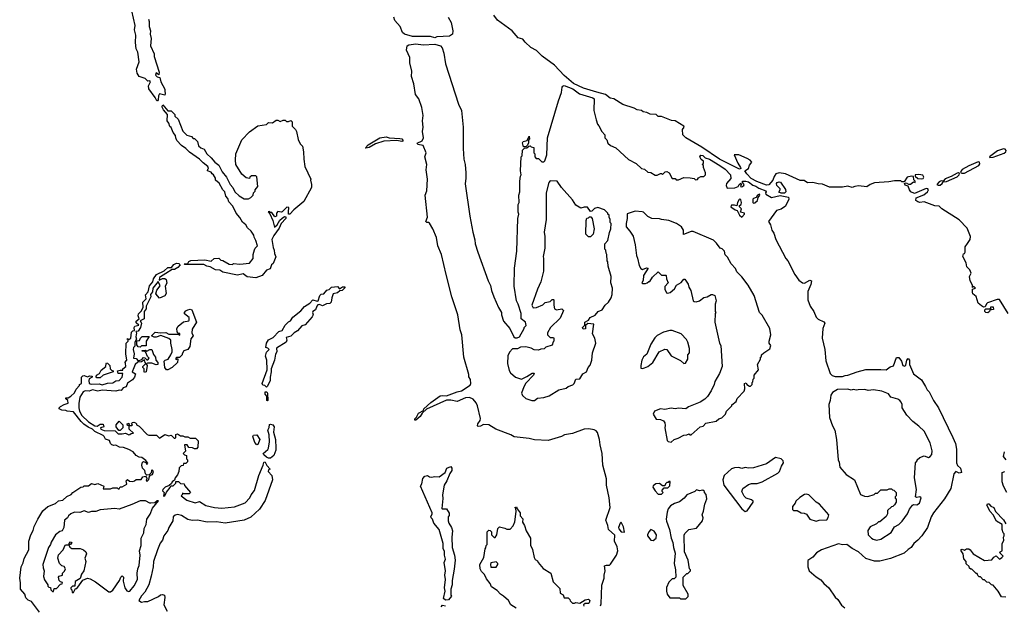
# Model space of a CAD drawing. Extents: x 2293139 to 2515392, y 824115 to 1006937.
# Tile 387 of 417: x 2494036 to 2503331, y 879210 to 884742. Entities that reach past the tile are written whole.
import ezdxf

# ---------------------------------------------------------------- set-up
doc = ezdxf.new("R2010")
doc.units = 0

msp = doc.modelspace()

# ---------------------------------------------------------------- linework, layer by layer
at = {"layer": '0CON10XD'}
for points in [[(2495252.5, 884745), (2495260, 884725), (2495257, 884677), (2495270, 884635), (2495266.7, 884605), (2495276.2, 884565), (2495272.5, 884495), (2495305, 884420), (2495306.7, 884395), (2495352.5, 884245), (2495348.3, 884221.7), (2495325, 884240), (2495318.3, 884218.3), (2495333, 884203), (2495360, 884195), (2495367.5, 884155), (2495405.9, 884085.9), (2495406.7, 884065), (2495410, 884045), (2495405, 884030), (2495355, 884040), (2495347, 884023), (2495342.5, 883985), (2495336.1, 883973.9), (2495330, 883975), (2495316.1, 884006.1), (2495255, 884090), (2495253, 884117), (2495272.5, 884155), (2495265, 884162.5), (2495245, 884160), (2495220, 884185), (2495164.2, 884204.2), (2495146, 884235), (2495140, 884275), (2495163.3, 884345), (2495150, 884435), (2495136.7, 884465), (2495130, 884525), (2495133.8, 884595), (2495120, 884645), (2495127.7, 884687.7), (2495096.2, 884825)], [(2498080, 884765), (2498110, 884715), (2498126.2, 884635), (2498121.8, 884605), (2498095, 884586.2), (2497975, 884579.1), (2497955, 884569.5), (2497915, 884581.9), (2497745, 884582.8), (2497667.5, 884605), (2497651.2, 884621.2), (2497628.3, 884678.3), (2497577.9, 884735), (2497568.6, 884765)], [(2503368.6, 881965), (2503285, 882097.5), (2503265, 882100), (2503172.5, 882067.5), (2503161.7, 882058.3), (2503151.7, 882028.3), (2503135, 882027.5), (2503115, 882037.5), (2503083.3, 882065), (2503066.2, 882126.2), (2503035, 882153.3), (2503030, 882165), (2503032.5, 882197.5), (2503060, 882205), (2503045, 882220), (2503031.7, 882211.7), (2503032.5, 882235), (2503010, 882275), (2503002.5, 882315), (2503017, 882347), (2503005, 882380), (2502978.3, 882408.3), (2502972.5, 882445), (2502940, 882505), (2502945, 882530), (2502956.7, 882533.3), (2502962.5, 882545), (2502962.5, 882595), (2502982.3, 882627.7), (2503008, 882665), (2503012.9, 882695), (2502980.9, 882770.9), (2502905, 882851.2), (2502740, 882955), (2502715, 882980), (2502675, 882982.5), (2502575, 883020), (2502535, 883016), (2502515, 883020), (2502496.2, 883035), (2502500, 883060), (2502571.7, 883088.3), (2502605.7, 883115), (2502617.1, 883135), (2502610, 883145), (2502595, 883146.9), (2502485, 883100), (2502450, 883115), (2502436.2, 883135), (2502425, 883170), (2502395, 883180), (2502390, 883195), (2502405, 883200), (2502428.3, 883188.3), (2502445, 883187.5), (2502475, 883210), (2502490, 883205), (2502490, 883215), (2502478.3, 883228.3), (2502475, 883260), (2502455, 883262.5), (2502413.3, 883255), (2502385, 883210), (2502365, 883210), (2502355, 883220), (2502295, 883220), (2502240.5, 883209.5), (2502105, 883201.4), (2502065.7, 883185), (2502035, 883163.3), (2501955, 883170.8), (2501919.1, 883165), (2501895, 883156.7), (2501855, 883169.8), (2501805, 883159.3), (2501681.1, 883161.1), (2501615, 883187.7), (2501575, 883190), (2501523.1, 883203.1), (2501472.1, 883202.1), (2501441.7, 883221.7), (2501405, 883222.6), (2501265, 883284.1), (2501205, 883294.7), (2501175.4, 883284.5), (2501158.1, 883261.9), (2501145.3, 883225), (2501108.8, 883181.2), (2501085, 883177.5), (2500995, 883212.8), (2500943, 883243), (2500901.5, 883285), (2500882.5, 883315), (2500915.8, 883335), (2500925, 883366.2), (2500947.5, 883395), (2500932.5, 883415), (2500905, 883431.8), (2500824.4, 883465.6), (2500782.5, 883465), (2500817.1, 883385), (2500841.2, 883345), (2500842.5, 883335), (2500831.2, 883331.2), (2500643.8, 883423.8), (2500476.5, 883536.5), (2500325.6, 883625), (2500298, 883655), (2500293.3, 883705), (2500310, 883725), (2500306.7, 883735), (2500225.1, 883785.1), (2500190.2, 883790.2), (2500095, 883828.6), (2500065, 883827.1), (2500045, 883846.3), (2499988, 883848), (2499958, 883865), (2499921.3, 883871.3), (2499905, 883885.2), (2499865, 883891.4), (2499837.4, 883907.4), (2499731.5, 883941.5), (2499645, 883994.2), (2499609.5, 883999.5), (2499566.3, 884036.3), (2499485, 884057.4), (2499360, 884095), (2499265, 884138.9), (2499175, 884212.9), (2499085, 884312.2), (2498968.4, 884398.4), (2498915, 884449.3), (2498860.4, 884480.4), (2498808, 884528), (2498785, 884558.5), (2498741.3, 884571.3), (2498685, 884636.8), (2498547.1, 884737.1), (2498512.5, 884785)], [(2499520, 879205), (2499526.2, 879225), (2499531.7, 879401.7), (2499553.3, 879465), (2499552.5, 879495), (2499562.5, 879535), (2499558.3, 879581.7), (2499575, 879590), (2499605, 879590), (2499615, 879597.5), (2499670, 879685), (2499683.3, 879725), (2499675, 879762.5), (2499652, 879815), (2499653.9, 879873.9), (2499593.8, 879925), (2499587.5, 879965), (2499570, 880015), (2499610.8, 880135), (2499602.2, 880225), (2499574.6, 880344.7), (2499574.5, 880405), (2499540.3, 880535), (2499534.6, 880645), (2499514.6, 880725), (2499511.2, 880775), (2499492.4, 880842.4), (2499478.5, 880858.5), (2499458.3, 880868.3), (2499408.3, 880878.3), (2499365, 880873.9), (2499255.9, 880834.1), (2499180.4, 880819.6), (2499151.2, 880805), (2499025, 880768.2), (2498895, 880771.9), (2498847.3, 880787.3), (2498705, 880801.9), (2498671.2, 880821.2), (2498532.6, 880872.6), (2498465, 880914.3), (2498415, 880917.1), (2498385, 880901.4), (2498365, 880898.8), (2498358.8, 880905), (2498361.1, 880925), (2498382.5, 880955), (2498387.1, 880975), (2498358.1, 881095), (2498345, 881123.8), (2498318.3, 881158.3), (2498282.5, 881172.5), (2498245, 881170), (2498165, 881134.6), (2498105, 881147.1), (2498065, 881148.8), (2497877.5, 881062.5), (2497836.4, 881023.6), (2497815.9, 880994.1), (2497775, 880960), (2497765, 880960), (2497765, 880970), (2497782.5, 880987.5), (2497800, 881025), (2497848.3, 881051.7), (2497852.5, 881065), (2497917.5, 881125), (2498005, 881187.5), (2498025, 881192.5), (2498065, 881188.8), (2498165, 881227.1), (2498205.5, 881234.5), (2498289.3, 881290.7), (2498296.1, 881303.9), (2498291.7, 881341.7), (2498276.7, 881366.7), (2498275, 881390), (2498228.1, 881555), (2498208.9, 881765), (2498193.3, 881813.3), (2498171.5, 881955), (2498115, 882123.3), (2498062.3, 882335), (2498018.9, 882525), (2497985, 882606.7), (2497972.5, 882685), (2497937.4, 882767.4), (2497905, 882820), (2497895, 882826.7), (2497880, 882825), (2497870, 882835), (2497885.8, 882875), (2497862.9, 883085), (2497879.4, 883125), (2497885.7, 883235), (2497874.4, 883325), (2497880, 883375), (2497861.9, 883445), (2497874, 883485), (2497843.8, 883553.8), (2497795, 883563.6), (2497790, 883575), (2497835, 883596.7), (2497848.8, 883625), (2497840, 883685), (2497844.3, 883725), (2497838.6, 883785), (2497844.2, 883835.8), (2497833.3, 883913.3), (2497803.8, 883995), (2497772, 884035), (2497755.8, 884135), (2497735.8, 884205), (2497738.6, 884255), (2497718.6, 884335), (2497720.5, 884385), (2497686.5, 884455), (2497693.5, 884495), (2497708.8, 884505), (2497775, 884513), (2497845, 884502.6), (2497955, 884511.7), (2498010, 884495), (2498025.8, 884475), (2498041.1, 884425), (2498057.5, 884325), (2498180, 883945), (2498205.8, 883885), (2498224.3, 883725), (2498221.9, 883525), (2498228.6, 883425), (2498241.9, 883375), (2498247.3, 883295), (2498248.9, 883245), (2498242, 883192), (2498286, 882885), (2498313.8, 882735), (2498332.7, 882662.7), (2498336.2, 882625), (2498362, 882545), (2498460, 882275), (2498481.7, 882231.7), (2498490, 882185), (2498512.5, 882125), (2498555, 882022.5), (2498583.3, 881975), (2498586.2, 881955), (2498605, 881892.5), (2498662.5, 881825), (2498702.5, 881745), (2498715, 881737.5), (2498733, 881737), (2498753, 881747), (2498800, 881825), (2498800, 881835), (2498817, 881853), (2498810, 881885), (2498770, 881915), (2498770, 881965), (2498742.5, 882055), (2498727.5, 882085), (2498703.9, 882226.1), (2498706.7, 882395), (2498728.8, 882555), (2498737.5, 882865), (2498747.5, 882905), (2498742.5, 882925), (2498742.5, 882995), (2498750, 883015), (2498747.5, 883085), (2498757.5, 883115), (2498757.5, 883215), (2498762.5, 883265), (2498770, 883275), (2498762.5, 883315), (2498770, 883445), (2498780, 883455), (2498781.7, 883508.3), (2498801.7, 883528.3), (2498825, 883530), (2498841.7, 883548.3), (2498855, 883550), (2498865, 883540), (2498890, 883535), (2498890, 883485), (2498900, 883475), (2498900, 883445), (2498911.7, 883431.7), (2498935, 883430), (2498965, 883400), (2498985, 883400), (2498995, 883410), (2499012.5, 883465), (2499017.5, 883625), (2499123.6, 883973.6), (2499150, 884055), (2499156.7, 884105), (2499162.5, 884115), (2499175, 884118.6), (2499257.1, 884087), (2499321.4, 884041.4), (2499446.7, 884005), (2499460, 883995), (2499457.5, 883885), (2499477.5, 883795), (2499490, 883755), (2499505, 883740), (2499532.5, 883685), (2499560, 883655), (2499560, 883625), (2499578.3, 883608.3), (2499590, 883575), (2499613, 883553), (2499665, 883530), (2499785, 883422.5), (2499855, 883382.5), (2499905, 883337.5), (2499935, 883330), (2499965, 883300), (2499995, 883297.5), (2500035, 883273.3), (2500055, 883272.5), (2500085, 883290), (2500095, 883290), (2500105, 883280), (2500130, 883305), (2500145, 883307.5), (2500167.5, 883295), (2500195, 883240), (2500225, 883240), (2500235, 883230), (2500255, 883230), (2500305, 883250), (2500365, 883247.5), (2500405, 883240), (2500415, 883230), (2500435, 883232.5), (2500443.6, 883246.4), (2500465, 883260), (2500495, 883260), (2500510, 883275), (2500510, 883295), (2500490, 883345), (2500490, 883365), (2500480, 883375), (2500490, 883385), (2500490, 883405), (2500470.7, 883420.7), (2500457.5, 883445), (2500465, 883462.5), (2500485, 883459.2), (2500508, 883438), (2500548, 883425), (2500645, 883364), (2500695, 883330), (2500747.5, 883275), (2500749.6, 883240.5), (2500707.5, 883195), (2500706.7, 883175), (2500715, 883150), (2500788, 883152), (2500820, 883165), (2500827.5, 883185), (2500845, 883197.5), (2500847.5, 883185), (2500840, 883165), (2500855, 883162.5), (2500872.5, 883175), (2500876.2, 883185), (2500860, 883205), (2500860, 883215), (2500892.1, 883217.9), (2500915, 883208.9), (2500957.5, 883177.5), (2500985, 883170.5), (2501015, 883150.4), (2501078.8, 883125), (2501083.3, 883115), (2501076.7, 883105), (2501080, 883095), (2501135, 883062.5), (2501215, 883080), (2501294.5, 883064.5), (2501296.1, 883045), (2501265, 882981.2), (2501225, 882951.5), (2501180.4, 882939.5), (2501106.7, 882835), (2501123.3, 882805), (2501136.7, 882755), (2501156.7, 882725), (2501173.3, 882665), (2501267.5, 882485), (2501287.5, 882465), (2501353.9, 882333.9), (2501390.7, 882280.7), (2501425, 882256.7), (2501445, 882253.3), (2501495, 882280), (2501510, 882275), (2501505, 882240), (2501476.2, 882175), (2501476.2, 882095), (2501498, 882035), (2501533.8, 881985), (2501555, 881932.5), (2501575, 881912.5), (2501627, 881887), (2501637.5, 881875), (2501617.5, 881825), (2501612.5, 881735), (2501636.7, 881625), (2501645, 881520), (2501688.3, 881398.3), (2501705, 881380), (2501735, 881370), (2501805, 881372.5), (2501828.3, 881381.7), (2501855, 881382.5), (2501943.6, 881416.4), (2502025, 881436.2), (2502165, 881438.8), (2502215, 881433.8), (2502255, 881462.5), (2502286.4, 881473.6), (2502315, 881550), (2502335, 881550), (2502360, 881515), (2502373.9, 881473.9), (2502391.7, 881468.3), (2502401.7, 881478.3), (2502412.5, 881525), (2502425, 881540), (2502436.4, 881526.4), (2502437.5, 881485), (2502472.5, 881395), (2502549.3, 881339.3), (2502586.1, 881276.1), (2502602.5, 881245), (2502622.5, 881225), (2502663.9, 881143.9), (2502710, 881075), (2502846.7, 880795), (2502869.3, 880739.3), (2502880, 880685), (2502880, 880555), (2502890.7, 880530.7), (2502917, 880507), (2502927.5, 880465), (2502905, 880457.5), (2502875, 880472.5), (2502855, 880452.5), (2502825.9, 880314.1), (2502765.5, 880214.5), (2502664, 880085), (2502640, 880045), (2502607.5, 879945), (2502553, 879867), (2502515.5, 879824.5), (2502475.6, 879794.4), (2502451.2, 879755), (2502422.1, 879737.9), (2502385, 879702), (2502258.1, 879651.9), (2502155, 879626), (2502105, 879626), (2502025, 879653.8), (2501955, 879715.8), (2501896.4, 879746.4), (2501845, 879784.4), (2501805, 879782.9), (2501765, 879791.4), (2501605, 879733.1), (2501558.8, 879705), (2501525, 879664), (2501475.9, 879634.1), (2501476, 879575), (2501490, 879535), (2501555, 879478.8), (2501599.6, 879449.5), (2501626.7, 879415), (2501675, 879376.7), (2501735, 879286.7), (2501760, 879265), (2501795, 879212.5), (2501826.4, 879186.4)], [(2496265, 882304), (2496185, 882314.2), (2496145, 882341.2), (2496092.3, 882327.7), (2495955, 882357.1), (2495925.6, 882375.6), (2495885, 882379.2), (2495835, 882408), (2495804.2, 882414.2), (2495775, 882428.6), (2495595, 882430), (2495590, 882435), (2495622.5, 882437.5), (2495632.9, 882457.1), (2495652.7, 882467.3), (2495782.7, 882472.7), (2495845, 882460), (2495873, 882487), (2495915, 882490), (2495935, 882470), (2495955, 882467.5), (2496015, 882432.5), (2496045, 882430), (2496055, 882437.5), (2496115, 882432.5), (2496207, 882443), (2496240, 882485), (2496240, 882525), (2496253, 882567), (2496260, 882585), (2496280, 882605), (2496266.4, 882656.4), (2496248.3, 882688.3), (2496247.5, 882705), (2496222.5, 882745), (2496187, 882777), (2496172.5, 882805), (2496140, 882830), (2496113.6, 882873.6), (2496078.8, 882915), (2496048.8, 882978.8), (2496010.3, 883020.3), (2496001.7, 883051.7), (2495983.3, 883075), (2495974.1, 883114.1), (2495954.2, 883134.2), (2495918, 883198), (2495886.2, 883225), (2495883.3, 883245), (2495865.8, 883275.8), (2495852.5, 883285), (2495845, 883300), (2495810, 883315), (2495811.7, 883328.3), (2495820, 883335), (2495812.5, 883355), (2495768.3, 883388.3), (2495735, 883423.3), (2495639.6, 883489.5), (2495605.9, 883525.9), (2495563.6, 883553.6), (2495521.2, 883601.2), (2495510, 883625), (2495508.3, 883648.3), (2495486.2, 883675), (2495465, 883722.5), (2495452.5, 883732.5), (2495443.9, 883763.9), (2495428.8, 883785), (2495432.5, 883845), (2495395, 883890), (2495382.5, 883915), (2495380, 883925), (2495387.5, 883937.5), (2495435, 883880), (2495465, 883880), (2495500, 883845), (2495501.7, 883831.7), (2495531.7, 883801.7), (2495575, 883690), (2495615, 883650), (2495657, 883637), (2495675, 883620), (2495685, 883620), (2495715, 883590), (2495725, 883550), (2495745, 883530), (2495779.3, 883519.3), (2495803.6, 883473.6), (2495845, 883437.5), (2495877, 883397), (2495915, 883367.5), (2495947.5, 883305), (2495990, 883255), (2496022.5, 883185), (2496047.5, 883155), (2496066.4, 883116.4), (2496107, 883077), (2496125, 883067.5), (2496155, 883050), (2496195, 883050), (2496218.3, 883061.7), (2496240, 883085), (2496243, 883107), (2496258.3, 883121.7), (2496260, 883135), (2496283.3, 883165), (2496275, 883257.5), (2496265, 883267.5), (2496225, 883267.5), (2496210, 883255), (2496205, 883240), (2496175, 883247.5), (2496133.9, 883283.9), (2496076.7, 883375), (2496072.5, 883415), (2496077.5, 883475), (2496133.9, 883606.1), (2496207, 883683), (2496285, 883737.5), (2496365, 883752.5), (2496385, 883770), (2496421.7, 883768.3), (2496458.3, 883791.7), (2496471.7, 883791.7), (2496495, 883780), (2496525, 883792.5), (2496541.7, 883791.7), (2496555, 883780), (2496575, 883780), (2496595, 883790), (2496607, 883777), (2496610, 883735), (2496640, 883705), (2496650, 883685), (2496665, 883610), (2496685, 883570), (2496707, 883547), (2496716.7, 883495), (2496717.5, 883425), (2496727.5, 883355), (2496783.3, 883235), (2496780, 883225), (2496791.2, 883185), (2496792, 883155), (2496717.5, 883025), (2496624.1, 882945.9), (2496586.1, 882903.9), (2496572.5, 882905), (2496573.8, 882926.2), (2496577, 882967), (2496558.3, 882971.7), (2496515, 882927.5), (2496505, 882923.3), (2496471.7, 882928.3), (2496460, 882915), (2496460, 882885), (2496445, 882880), (2496415, 882920), (2496405, 882920), (2496395, 882930), (2496382.5, 882927.5), (2496398.3, 882908.3), (2496427.5, 882845), (2496442.5, 882782.5), (2496465.9, 882804.1), (2496491.7, 882848.3), (2496512.7, 882867.3), (2496535, 882881.2), (2496548, 882878), (2496550, 882865), (2496504, 882816), (2496487, 882773), (2496435, 882702.5), (2496416.7, 882665), (2496428.3, 882588.3), (2496439.4, 882565), (2496441.9, 882531.9), (2496453, 882503), (2496430, 882440), (2496414.2, 882425), (2496400.6, 882389.4), (2496366.7, 882375), (2496326, 882324), (2496265, 882304)], [(2497305, 883527.5), (2497301.7, 883531.7), (2497325, 883559.5), (2497435, 883626.7), (2497495, 883634.5), (2497525.5, 883624.4), (2497625, 883620.7), (2497645.3, 883615.3), (2497653.3, 883605), (2497652, 883595), (2497645, 883591.5), (2497595, 883601.6), (2497475.4, 883594.6), (2497395, 883570), (2497335, 883533.9), (2497305, 883527.5)], [(2498815, 883540), (2498791.7, 883541.7), (2498783, 883577), (2498790, 883590), (2498828.3, 883601.7), (2498845, 883640), (2498850, 883615), (2498840, 883605), (2498840, 883575), (2498828.3, 883551.7), (2498815, 883540)], [(2503195, 883440), (2503225, 883442.5), (2503330.5, 883479.5), (2503346.2, 883493.8), (2503347.4, 883507.4), (2503337.9, 883517.9), (2503325, 883520.5), (2503267.6, 883502.4), (2503192.5, 883445), (2503195, 883440)], [(2502931.5, 883291.5), (2502955, 883292.7), (2503090.8, 883365), (2503100.9, 883379.1), (2503097.5, 883395), (2503085, 883398.9), (2502997.3, 883362.7), (2502934.6, 883325.4), (2502922.9, 883315), (2502917.5, 883297.5), (2502931.5, 883291.5)], [(2498895, 881143.3), (2498925, 881166.7), (2498985, 881173.3), (2499035, 881190), (2499126.1, 881243.9), (2499195, 881261.2), (2499215, 881276.2), (2499257.3, 881292.7), (2499270, 881305), (2499287.5, 881345), (2499325, 881350), (2499352.5, 881395), (2499386.7, 881415), (2499404.3, 881455.7), (2499421.7, 881478.3), (2499438.8, 881525), (2499443.9, 881596.1), (2499473.8, 881685), (2499466.7, 881735), (2499443.3, 881775), (2499457.5, 881865), (2499398.3, 881871.7), (2499378.3, 881851.7), (2499378.3, 881821.7), (2499355, 881820), (2499350, 881835), (2499370, 881855), (2499372.5, 881885), (2499405, 881902.5), (2499420.4, 881929.5), (2499468.3, 881951.7), (2499496.7, 881985), (2499535, 882002.5), (2499562, 882045), (2499596, 882075), (2499620, 882115), (2499630, 882145), (2499632.5, 882205), (2499617.5, 882255), (2499620, 882315), (2499592.5, 882415), (2499590, 882455), (2499582.5, 882465), (2499580, 882525), (2499572.5, 882535), (2499570, 882565), (2499560, 882575), (2499560, 882625), (2499590, 882655), (2499605, 882730), (2499617.5, 882765), (2499620, 882815), (2499610, 882825), (2499610, 882855), (2499600, 882875), (2499600, 882895), (2499590, 882905), (2499590, 882915), (2499556.4, 882946.4), (2499495, 882967.5), (2499461.7, 882958.3), (2499438.3, 882931.7), (2499425, 882930), (2499395, 882970), (2499365, 882970), (2499335, 882960), (2499285, 882990), (2499255, 883040), (2499152.5, 883155), (2499110, 883215), (2499045, 883220), (2499030, 883205), (2499007.5, 883105), (2499007.5, 882855), (2498986.7, 882735), (2498992.5, 882695), (2498993.3, 882585), (2498977.5, 882505), (2498982.5, 882485), (2498980, 882365), (2498957.5, 882265), (2498923.6, 882196.4), (2498872.5, 882045), (2498885, 882020), (2498915, 882022.5), (2498975, 882047.5), (2498998.3, 882071.7), (2499045, 882080), (2499061.7, 882098.3), (2499075, 882100), (2499080, 882095), (2499077.5, 882045), (2499085, 882010), (2499105, 882002.5), (2499155, 882010), (2499170, 881995), (2499138.3, 881921.7), (2499047, 881833), (2499017.5, 881785), (2499020, 881765), (2499045, 881740), (2499075, 881740), (2499080, 881735), (2499080, 881705), (2499071.7, 881698.3), (2499061.7, 881668.3), (2499003, 881647), (2498987, 881633), (2498955, 881630), (2498935, 881620), (2498893, 881623), (2498865, 881640), (2498815, 881652.5), (2498765, 881647.5), (2498735, 881633.3), (2498688.3, 881631.7), (2498659.6, 881600.5), (2498645, 881567.5), (2498642.5, 881495), (2498657.7, 881427.7), (2498670, 881405), (2498716.4, 881366.4), (2498775, 881346.2), (2498825, 881370), (2498875, 881403.8), (2498892.5, 881402.5), (2498886, 881385), (2498813.1, 881306.9), (2498794.4, 881275), (2498772.5, 881215), (2498782.7, 881192.7), (2498815, 881163.3), (2498870, 881145), (2498895, 881143.3)], [(2501224.1, 883104.1), (2501203.9, 883113.9), (2501215.8, 883134.2), (2501214.3, 883145), (2501184.5, 883175), (2501181.5, 883195), (2501188.1, 883205), (2501205, 883211.2), (2501218.5, 883208.5), (2501265, 883138.6), (2501268.2, 883115), (2501255, 883104.2), (2501224.1, 883104.1)], [(2502553, 883237), (2502565, 883242.5), (2502572.5, 883255), (2502561.7, 883271.7), (2502525, 883280), (2502490, 883275), (2502490, 883265), (2502515, 883240), (2502553, 883237)], [(2502707.1, 883177.1), (2502725, 883180), (2502746, 883195), (2502755, 883210), (2502785, 883211.9), (2502885, 883258.1), (2502904.2, 883275), (2502908.8, 883288.8), (2502900, 883295), (2502885, 883293.3), (2502828.7, 883261.3), (2502771.4, 883238.6), (2502752.5, 883217.5), (2502735, 883219.4), (2502715, 883211.1), (2502693.6, 883183.6), (2502707.1, 883177.1)], [(2500855, 882877.5), (2500880, 882905), (2500880, 882915), (2500840, 882925), (2500850, 882955), (2500830, 882975), (2500830, 882985), (2500847.5, 882995), (2500851.2, 883015), (2500845, 883040), (2500835, 883046.7), (2500827, 883043), (2500812.5, 883015), (2500807.5, 882982.5), (2500785, 882990), (2500755, 882990), (2500750, 882975), (2500790, 882945), (2500808.3, 882938.3), (2500832.5, 882895), (2500855, 882877.5)], [(2500965, 883008.8), (2500975, 883011.2), (2501002.5, 883035), (2501008.3, 883061.7), (2501022.5, 883085), (2501020, 883095), (2501000, 883085), (2500989.3, 883060.7), (2500965, 883053.3), (2500958.8, 883045), (2500956.7, 883015), (2500965, 883008.8)], [(2500185, 880752.5), (2500215, 880777.5), (2500251.7, 880788.3), (2500305, 880817.5), (2500335, 880820), (2500355, 880830), (2500361.7, 880821.7), (2500375, 880820), (2500460, 880895), (2500487, 880903), (2500515, 880930), (2500611.7, 880948.3), (2500635, 880970), (2500665, 880980), (2500700, 881015), (2500710, 881045), (2500760, 881095), (2500760, 881105), (2500800, 881135), (2500810, 881165), (2500877, 881233), (2500882.5, 881255), (2500880, 881305), (2500895, 881310), (2500900, 881295), (2500925, 881280), (2500935, 881280), (2500950, 881295), (2500950, 881315), (2500958.3, 881321.7), (2500960, 881345), (2500970, 881355), (2500970, 881385), (2501010, 881435), (2501000, 881485), (2501030, 881535), (2501030, 881555), (2501038.3, 881561.7), (2501040, 881575), (2501060, 881595), (2501116.4, 881633.6), (2501127.5, 881665), (2501110, 881685), (2501110, 881705), (2501127.5, 881765), (2501117.5, 881825), (2501045, 881950), (2501020, 881975), (2500970, 882135), (2500912.5, 882235), (2500853, 882313), (2500805, 882360), (2500795, 882390), (2500752.5, 882435), (2500719.3, 882499.3), (2500695, 882520), (2500690, 882555), (2500668.3, 882578.3), (2500650, 882585), (2500615, 882630), (2500585, 882660), (2500395, 882741.2), (2500375, 882741.2), (2500303.8, 882713.8), (2500303.3, 882755), (2500282.5, 882785), (2500237.5, 882815), (2500165, 882846.2), (2500095, 882853.8), (2500075, 882861.2), (2500005, 882862.5), (2499965, 882882.5), (2499925, 882922.5), (2499913, 882927), (2499845, 882932.5), (2499771.7, 882908.3), (2499772.5, 882865), (2499760, 882815), (2499762.5, 882785), (2499797.5, 882745), (2499826.4, 882696.4), (2499846.7, 882615), (2499857.5, 882515), (2499869.3, 882489.3), (2499885, 882420), (2499900.7, 882390.7), (2499915, 882382.5), (2499955, 882396.7), (2499970, 882395), (2499923.8, 882325), (2499921.7, 882278.3), (2499910, 882255), (2499915, 882250), (2499945, 882250), (2499960, 882255), (2499975, 882270), (2499985, 882270), (2500010.7, 882309.3), (2500065, 882360), (2500095, 882330), (2500135, 882330), (2500140, 882325), (2500142.5, 882295), (2500157.5, 882255), (2500127, 882223), (2500126.7, 882195), (2500142.7, 882162.7), (2500155, 882158.8), (2500175.8, 882164.2), (2500219.3, 882200.7), (2500237.5, 882235), (2500279.3, 882260.7), (2500305, 882290), (2500315, 882290), (2500347.5, 882245), (2500352.5, 882215), (2500372.5, 882185), (2500392.5, 882085), (2500405, 882078.8), (2500423.6, 882076.4), (2500455, 882086.7), (2500495, 882117.5), (2500527, 882123), (2500563, 882147), (2500577, 882147), (2500600, 882135), (2500610, 882085), (2500602.5, 882055), (2500602.5, 881985), (2500607.5, 881975), (2500602.5, 881965), (2500600, 881885), (2500643.8, 881685), (2500656.7, 881665), (2500667, 881467), (2500641.7, 881398.3), (2500598.8, 881325), (2500592.5, 881295), (2500562.5, 881235), (2500528.3, 881181.7), (2500505, 881157.5), (2500460.7, 881129.3), (2500350, 881085), (2500325, 881067.5), (2500255, 881073.3), (2500225, 881066.7), (2500185, 881072), (2500125, 881060), (2500085, 881065.8), (2500027.5, 881045), (2500016.7, 881015), (2500045, 880967.5), (2500086.1, 880966.1), (2500113.6, 880953.6), (2500127.5, 880935), (2500128.3, 880908.3), (2500127.5, 880885), (2500148.3, 880768.3), (2500158.3, 880758.3), (2500185, 880752.5)], [(2499425, 882690), (2499405, 882690), (2499380, 882715), (2499382.5, 882845), (2499391.7, 882868.3), (2499405, 882870), (2499415, 882880), (2499428.3, 882878.3), (2499440, 882865), (2499460, 882765), (2499450, 882715), (2499425, 882690)], [(2495135, 880400), (2495181.7, 880398.3), (2495200, 880425), (2495225, 880430), (2495240, 880405), (2495230, 880395), (2495235, 880380), (2495255, 880400), (2495262.5, 880427.5), (2495271.7, 880438.3), (2495290, 880445), (2495300, 880475), (2495288.3, 880488.3), (2495280, 880485), (2495278.3, 880461.7), (2495258.3, 880441.7), (2495235, 880440), (2495223, 880453), (2495217.5, 880485), (2495196.4, 880506.4), (2495188.8, 880535), (2495195, 880562.5), (2495205, 880570), (2495228.3, 880558.3), (2495235, 880540), (2495247, 880553), (2495228.3, 880578.3), (2495190, 880605), (2495165, 880610), (2495135.9, 880625.9), (2495108.8, 880658.8), (2495065, 880682.5), (2495015, 880700), (2494977.5, 880705), (2494945, 880723.3), (2494925, 880718.8), (2494905.9, 880725.9), (2494895, 880737.5), (2494885, 880766.7), (2494845, 880780), (2494834.1, 880804.1), (2494823, 880813), (2494745, 880850.8), (2494725, 880873.8), (2494682.2, 880892.2), (2494642.7, 880922.7), (2494618.1, 880945), (2494545, 881037.5), (2494483.6, 881043.6), (2494471.7, 881051.7), (2494435, 881053.3), (2494407.5, 881065), (2494407.5, 881075), (2494422.7, 881087.3), (2494455, 881107.5), (2494495, 881120), (2494490, 881145), (2494471.7, 881161.7), (2494471.7, 881168.3), (2494495, 881170), (2494520, 881185), (2494553, 881217), (2494569.3, 881250.7), (2494600, 881285), (2494600, 881295), (2494620, 881305), (2494620, 881365), (2494631.7, 881378.3), (2494645, 881380), (2494675, 881367.5), (2494695, 881376.7), (2494720, 881375), (2494720, 881365), (2494691.7, 881348.3), (2494687.5, 881335), (2494692.5, 881305), (2494712.5, 881297.5), (2494785, 881301.2), (2494815, 881291.2), (2494865, 881308.8), (2494915, 881310), (2494945, 881330), (2494975, 881333.3), (2495002.5, 881365), (2495010, 881400), (2494965, 881400), (2494960, 881425), (2494985, 881432.5), (2495010, 881430), (2495010, 881445), (2495037.5, 881465), (2495036.4, 881496.4), (2495030, 881505), (2495047.5, 881525), (2495037.5, 881585), (2495042.5, 881685), (2495060, 881705), (2495060, 881720), (2495050, 881725), (2495055, 881730), (2495065, 881720), (2495086.2, 881735), (2495091.2, 881788.8), (2495105, 881803.3), (2495120, 881805), (2495116, 881835), (2495122.9, 881847.1), (2495160, 881855), (2495137.3, 881877.3), (2495135.8, 881895), (2495163.3, 881915), (2495154.5, 881944.4), (2495156.4, 881963.6), (2495187.3, 881992.7), (2495201.4, 882025), (2495200, 882075), (2495228.8, 882105), (2495225, 882143.3), (2495247.9, 882172.1), (2495262.7, 882227.3), (2495293.2, 882266.8), (2495298.9, 882295), (2495327.5, 882335), (2495400, 882370), (2495435, 882402.2), (2495468.6, 882401.4), (2495491.4, 882428.6), (2495515, 882441.2), (2495538, 882438), (2495550, 882425), (2495530, 882400), (2495496.4, 882383.6), (2495475, 882383.3), (2495415, 882343.3), (2495365, 882313.3), (2495356.7, 882305), (2495352.5, 882282.5), (2495385, 882296.7), (2495406.4, 882296.4), (2495418.3, 882288.3), (2495426.7, 882253.3), (2495410, 882225), (2495417.5, 882155), (2495406.1, 882133.9), (2495355, 882110), (2495323, 882153), (2495331.7, 882188.3), (2495361.7, 882228.3), (2495345, 882270), (2495294.3, 882205.7), (2495289.2, 882170.8), (2495272.5, 882145), (2495273.3, 882125), (2495231.2, 882035), (2495230, 882010), (2495212.5, 881985), (2495210, 881915), (2495173, 881897), (2495187.5, 881875), (2495177, 881833), (2495155, 881800), (2495132.5, 881797.5), (2495140, 881785), (2495133.8, 881745), (2495140, 881725), (2495123.6, 881696.4), (2495121.7, 881658.3), (2495110, 881645), (2495107.5, 881625), (2495117.5, 881585), (2495110, 881545), (2495135, 881540), (2495155, 881520), (2495188.3, 881531.7), (2495205, 881550), (2495218.3, 881548.3), (2495235, 881530), (2495245, 881530), (2495260, 881545), (2495241.7, 881561.7), (2495228.3, 881598.3), (2495215, 881610), (2495191.7, 881611.7), (2495191.7, 881618.3), (2495225, 881620), (2495235, 881610), (2495263.6, 881626.4), (2495282.5, 881625), (2495299.3, 881579.3), (2495317.5, 881555), (2495322.5, 881525), (2495340, 881505), (2495340, 881485), (2495325, 881480), (2495285, 881497.5), (2495242.5, 881497.5), (2495230, 881490), (2495240, 881475), (2495230, 881415), (2495215, 881410), (2495210, 881415), (2495210, 881445), (2495200, 881455), (2495200, 881465), (2495221.7, 881488.3), (2495230, 881490), (2495220, 881505), (2495215, 881530), (2495185, 881510), (2495151.7, 881508.3), (2495127.5, 881485), (2495112.5, 881452.5), (2495097.5, 881415), (2495130, 881395), (2495120, 881365), (2495100, 881340), (2495055, 881307.5), (2495040, 881275), (2495013.3, 881265), (2494995, 881240), (2494975, 881242.5), (2494945, 881233.3), (2494815, 881242.5), (2494775, 881234), (2494725, 881245.6), (2494693, 881233), (2494655, 881236), (2494636.7, 881225), (2494603.3, 881175), (2494593.3, 881115), (2494593.3, 881075), (2494601.2, 881045), (2494623.2, 881003.2), (2494685, 880943.8), (2494745, 880906.7), (2494766.7, 880903.3), (2494795, 880922.5), (2494825, 880920), (2494830, 880895), (2494800, 880885), (2494802.5, 880875), (2494835, 880860), (2494937.5, 880857.5), (2494965, 880830), (2495005, 880830), (2495035, 880837.5), (2495065, 880820), (2495075, 880822.5), (2495088.3, 880831.7), (2495110, 880835), (2495070, 880875), (2495070, 880910), (2495055, 880910), (2495050, 880925), (2495065, 880930), (2495070, 880910), (2495095, 880910), (2495100, 880915), (2495091.7, 880928.3), (2495101.7, 880938.3), (2495115, 880940), (2495130, 880935), (2495140, 880925), (2495140, 880915), (2495165, 880902.5), (2495240, 880825), (2495255, 880817.5), (2495327, 880817), (2495355, 880790), (2495405, 880823.3), (2495445, 880812.5), (2495465, 880817.5), (2495495, 880790), (2495505, 880790), (2495510, 880795), (2495510, 880825), (2495525, 880830), (2495555, 880810), (2495575, 880810), (2495595, 880800), (2495625, 880800), (2495645, 880790), (2495695, 880790), (2495720, 880765), (2495716.7, 880703.3), (2495705, 880687.5), (2495685, 880687.5), (2495667, 880697), (2495631.7, 880701.7), (2495617, 880727), (2495592.5, 880727.5), (2495600, 880665), (2495580, 880645), (2495591.7, 880631.7), (2495610, 880625), (2495610, 880595), (2495620, 880585), (2495620, 880565), (2495605, 880550), (2495581.7, 880548.3), (2495578.3, 880531.7), (2495561.7, 880528.3), (2495541.7, 880508.3), (2495540, 880475), (2495527, 880443), (2495502.5, 880415), (2495498.3, 880391.7), (2495475, 880377.5), (2495468.3, 880361.7), (2495448.3, 880341.7), (2495410, 880325), (2495387.5, 880305), (2495385, 880290), (2495400, 880275), (2495395, 880240), (2495407.5, 880245), (2495421.7, 880278.3), (2495458.3, 880321.7), (2495461.7, 880338.3), (2495485, 880340), (2495510, 880365), (2495511.7, 880378.3), (2495535, 880380), (2495555, 880360), (2495588.3, 880358.3), (2495591.7, 880341.7), (2495650, 880275), (2495635, 880262.5), (2495582.5, 880262.5), (2495571.7, 880268.3), (2495570, 880255), (2495560, 880245), (2495613.3, 880203.3), (2495691.7, 880178.3), (2495735, 880190), (2495795, 880152.5), (2495875, 880132.5), (2495945, 880128.1), (2496065, 880138.8), (2496165, 880178.8), (2496208.6, 880225), (2496221.9, 880255), (2496251.9, 880295), (2496292.7, 880437.3), (2496333.3, 880533.3), (2496339.6, 880560.5), (2496345, 880566.2), (2496355, 880563.3), (2496369.6, 880529.5), (2496400, 880495), (2496385, 880490), (2496383.3, 880475), (2496417, 880437), (2496423.3, 880395), (2496355, 880200.8), (2496301.5, 880118.5), (2496218.6, 880041.5), (2496155, 880013.8), (2495975, 879985.6), (2495895, 879998.1), (2495805, 879995.5), (2495715, 880015.5), (2495665, 880012.1), (2495625, 880021.5), (2495565, 880057.9), (2495525, 880067.5), (2495505, 880062.5), (2495485.5, 880045), (2495480.8, 880009.2), (2495444, 879945), (2495434, 879916), (2495396.2, 879865), (2495383.3, 879825), (2495362.3, 879797.7), (2495336.2, 879733.8), (2495300, 879625), (2495296.7, 879575), (2495278.8, 879485), (2495256, 879405), (2495216.7, 879335), (2495185, 879300), (2495160, 879255), (2495185, 879240), (2495215, 879247.5), (2495245, 879246.7), (2495345.7, 879294.3), (2495365, 879310), (2495385, 879313.3), (2495402.5, 879305), (2495406.2, 879285), (2495397.5, 879215), (2495428.8, 879155)], [(2496365, 881270), (2496350, 881285), (2496330.7, 881290.7), (2496323.8, 881305), (2496371.2, 881435), (2496368.8, 881525), (2496356.2, 881565), (2496365, 881600), (2496390, 881625), (2496378.3, 881638.3), (2496360, 881645), (2496365, 881687.5), (2496385, 881716.7), (2496429.3, 881740.7), (2496482.5, 881795), (2496513, 881807), (2496543.3, 881855), (2496575, 881887.5), (2496593, 881897), (2496615, 881932.5), (2496689.3, 881990.7), (2496725, 882032.5), (2496776.4, 882063.6), (2496805, 882096.7), (2496845, 882083.3), (2496855, 882086.7), (2496870, 882135), (2496880.7, 882149.3), (2496907, 882153), (2496935, 882187.5), (2496957, 882193), (2496980, 882215), (2497035, 882220), (2497055, 882200), (2497085, 882217.5), (2497105, 882217.5), (2497105, 882210), (2497080, 882185), (2497058.3, 882181.7), (2497035, 882162.5), (2496997, 882153), (2496982.5, 882115), (2496978, 882075), (2496965, 882061.2), (2496933.6, 882056.4), (2496895, 882037.5), (2496865, 882052.5), (2496852.3, 882047.7), (2496841.2, 882035), (2496829.3, 882000.7), (2496802.5, 881985), (2496800, 881975), (2496807.5, 881955), (2496796.7, 881935), (2496730.8, 881859.2), (2496700.7, 881849.3), (2496658.3, 881801.7), (2496627, 881783), (2496595, 881753.3), (2496551.7, 881738.3), (2496557.5, 881715), (2496552.5, 881695), (2496461.7, 881638.3), (2496462.5, 881605), (2496451.7, 881581.7), (2496442.5, 881525), (2496408.8, 881445), (2496411.2, 881415), (2496400, 881365), (2496400, 881335), (2496375, 881280), (2496365, 881270)], [(2495435, 881434), (2495422.5, 881435), (2495406.7, 881455), (2495400, 881515), (2495410, 881525), (2495437.5, 881535), (2495463.6, 881576.4), (2495474.1, 881605.9), (2495476.7, 881625), (2495462, 881685), (2495462.5, 881715), (2495445, 881730), (2495368.3, 881758.3), (2495325, 881742.5), (2495305, 881742.5), (2495280, 881755), (2495315, 881790), (2495365, 881782.5), (2495415, 881787.5), (2495445, 881770), (2495535, 881770), (2495548.3, 881761.7), (2495548.3, 881778.3), (2495531.7, 881781.7), (2495523, 881793), (2495520, 881825), (2495531.7, 881848.3), (2495581.7, 881888.3), (2495633, 881897), (2495637.5, 881905), (2495635, 881930), (2495593.6, 881963.6), (2495592.5, 881975), (2495605, 881992.5), (2495625, 882002.5), (2495645, 882007.5), (2495661.7, 882001.7), (2495703.8, 881885), (2495663, 881817), (2495662.5, 881785), (2495672.5, 881755), (2495653, 881727), (2495643.8, 881655), (2495625, 881627.5), (2495587, 881613), (2495570, 881585), (2495570, 881575), (2495545, 881550), (2495515, 881550), (2495510, 881545), (2495511.7, 881531.7), (2495525, 881540), (2495530, 881535), (2495526.1, 881503.9), (2495476.7, 881455), (2495435, 881434)], [(2503175, 881973.8), (2503156.4, 881976.4), (2503147.5, 881985), (2503147.5, 882002.5), (2503158.3, 882011.7), (2503200, 882010), (2503205, 882030), (2503225, 882030), (2503230, 882005), (2503215, 882000), (2503200, 882010), (2503192.5, 881985), (2503175, 881973.8)], [(2495175, 881650), (2495155, 881652.5), (2495141.7, 881671.7), (2495141.7, 881708.3), (2495168.3, 881711.7), (2495177.5, 881735), (2495191.2, 881748.8), (2495258.3, 881748.3), (2495230, 881705), (2495229.3, 881660.7), (2495185, 881660), (2495175, 881650)], [(2499915, 881446.7), (2499935, 881454), (2499965, 881466), (2500012.5, 881505), (2500073.3, 881605), (2500125, 881630), (2500146.7, 881625), (2500185.9, 881565.9), (2500275, 881522.5), (2500305, 881493.3), (2500323, 881497), (2500342.5, 881535), (2500343.3, 881575), (2500358, 881595), (2500358, 881635), (2500344.1, 881694.1), (2500330.4, 881720.5), (2500280, 881775), (2500195, 881805.7), (2500175, 881805.8), (2500115, 881789.2), (2500055, 881757.1), (2500032.7, 881737.3), (2499993.1, 881676.9), (2499957.5, 881582.5), (2499925, 881555.8), (2499908.6, 881525), (2499898.8, 881475), (2499901.2, 881451.2), (2499915, 881446.7)], [(2494795, 881360), (2494765, 881360), (2494758.3, 881368.3), (2494760, 881385), (2494789.3, 881400.7), (2494805, 881430), (2494850, 881465), (2494852.5, 881495), (2494855, 881500), (2494865, 881497.5), (2494887.5, 881475), (2494890, 881445), (2494901.7, 881431.7), (2494920, 881425), (2494920, 881415), (2494825, 881383.3), (2494795, 881360)], [(2496375, 881140), (2496370, 881145), (2496370, 881185), (2496352.5, 881205), (2496355, 881227.5), (2496370, 881225), (2496376.7, 881215), (2496380, 881145), (2496375, 881140)], [(2502125, 879826.7), (2502165, 879833.8), (2502263, 879897), (2502295, 879950), (2502336.4, 879973.6), (2502367.5, 880005), (2502416.1, 880073.9), (2502435, 880117.5), (2502465, 880156.7), (2502475, 880163.3), (2502505, 880158.6), (2502529.4, 880175), (2502546.2, 880226.2), (2502534.2, 880235.8), (2502505, 880230), (2502492.5, 880235), (2502501.2, 880305), (2502482.5, 880415), (2502492.5, 880555), (2502510, 880575), (2502510, 880585), (2502533, 880607), (2502575, 880622.5), (2502615, 880607.5), (2502630, 880615), (2502646.7, 880635), (2502650.7, 880670.7), (2502631.2, 880745), (2502573.8, 880855), (2502525, 880903.3), (2502467.5, 880945), (2502412.5, 881005), (2502367.5, 881075), (2502366.4, 881106.4), (2502358.3, 881128.3), (2502345, 881143.3), (2502325, 881156.7), (2502260, 881175), (2502238.3, 881208.3), (2502175, 881233.8), (2502095, 881246.7), (2502045, 881240), (2502015, 881247.5), (2501953, 881247), (2501935, 881242.5), (2501905, 881250), (2501885, 881242.5), (2501855, 881252.5), (2501755, 881250), (2501710.7, 881219.3), (2501693.6, 881196.4), (2501686.7, 881145), (2501673.9, 881106.1), (2501680, 880985), (2501708, 880905), (2501730, 880865), (2501748, 880775), (2501763.3, 880585), (2501773, 880563), (2501780, 880515), (2501837.5, 880445), (2501916.4, 880396.4), (2501975, 880257.5), (2502010.7, 880240.7), (2502041.7, 880238.3), (2502101.7, 880258.3), (2502115, 880270), (2502135, 880270), (2502165, 880300), (2502225, 880300), (2502245, 880310), (2502265, 880310), (2502275, 880300), (2502288.3, 880298.3), (2502310, 880275), (2502310, 880245), (2502300, 880235), (2502301.7, 880221.7), (2502310, 880215), (2502310, 880185), (2502295, 880160), (2502280, 880145), (2502265, 880140), (2502230, 880105), (2502227.5, 880075), (2502215, 880050), (2502155, 880000), (2502145, 880000), (2502125, 879980), (2502065, 879950), (2502043.6, 879916.4), (2502046.7, 879875), (2502077.5, 879845), (2502094.1, 879834.1), (2502125, 879826.7)], [(2494985, 880860), (2494971.7, 880861.7), (2494947.5, 880895), (2494947.5, 880915), (2494975, 880950), (2495010, 880915), (2495010, 880885), (2494985, 880860)], [(2496405, 880600), (2496385, 880600), (2496365, 880610), (2496340.9, 880630.9), (2496336.2, 880645), (2496378.7, 880681.3), (2496385.5, 880695), (2496395.7, 880755), (2496391.7, 880821.7), (2496377.5, 880865), (2496391.7, 880888.3), (2496393, 880917), (2496405, 880922.5), (2496425, 880916.2), (2496437.5, 880895), (2496433.8, 880845), (2496450, 880775), (2496453.1, 880695), (2496452.9, 880675), (2496435.7, 880625), (2496405, 880600)], [(2496275, 880727.5), (2496256.4, 880746.4), (2496237.5, 880805), (2496243, 880817), (2496275, 880820), (2496302.5, 880775), (2496285, 880730), (2496275, 880727.5)], [(2503350, 880585), (2503322.5, 880615), (2503331.7, 880658.3)], [(2498055, 879258.5), (2498038.5, 879275), (2498052.7, 879342.7), (2498047.5, 879375), (2498056, 879455), (2498050, 879495), (2498056.7, 879535), (2498043.3, 879615), (2498056.7, 879645), (2498046, 879685), (2498045, 879720), (2498032.5, 879745), (2498032.5, 879795), (2497995, 879927.5), (2497946.4, 879986.4), (2497932.9, 880022.9), (2497920.8, 880035), (2497917.5, 880045), (2497930.8, 880075), (2497928.6, 880085), (2497820, 880335), (2497831.7, 880358.3), (2497842.7, 880407.3), (2497861.2, 880428.8), (2497885, 880437.5), (2497905, 880422.5), (2497925, 880420), (2497955, 880427.5), (2497995, 880422.5), (2498052.5, 880465), (2498070, 880505), (2498105, 880520), (2498117, 880507), (2498116.4, 880483.6), (2498097.5, 880455), (2498070, 880385), (2498042.5, 880345), (2498027.5, 880255), (2498031.7, 880218.3), (2498020, 880125), (2498025, 880120), (2498065, 880120), (2498091.7, 880081.7), (2498091.7, 880058.3), (2498080, 880045), (2498082, 880008), (2498086.7, 879985), (2498113.3, 879945), (2498122, 879915), (2498116.2, 879855), (2498120, 879755), (2498140, 879685), (2498146.2, 879635), (2498138.3, 879551.7), (2498117.5, 879445), (2498120, 879405), (2498107, 879363), (2498107, 879307), (2498112.5, 879295), (2498085, 879262), (2498055, 879258.5)], [(2500885, 880097.5), (2500905, 880102.5), (2500960, 880185), (2500960, 880195), (2500945, 880207.5), (2500895, 880223.3), (2500875, 880242.5), (2500853.3, 880285), (2500862.5, 880315), (2500915, 880350), (2500945, 880360), (2500998.3, 880361.7), (2501045, 880376.2), (2501192.3, 880457.7), (2501208.8, 880475), (2501226.4, 880523.6), (2501246.7, 880555), (2501242.5, 880575), (2501225, 880592.5), (2501170, 880605), (2501085, 880546.2), (2500965, 880508.8), (2500915, 880506.2), (2500885, 880512), (2500855, 880501.2), (2500825, 880513.3), (2500785, 880510), (2500755, 880500), (2500687.5, 880435), (2500673.3, 880395), (2500683.9, 880343.9), (2500855, 880122.5), (2500885, 880097.5)], [(2503356.4, 880276.4), (2503323.3, 880335), (2503310, 880375), (2503310, 880465), (2503337, 880473)], [(2494222.5, 879145), (2494146.4, 879246.4), (2494115, 879260), (2494095, 879280), (2494083.3, 879315), (2494045, 879362.5), (2494043.9, 879423.9), (2494036.2, 879465), (2494048.8, 879575), (2494067.7, 879612.3), (2494078.3, 879651.7), (2494121.2, 879735), (2494123.3, 879815), (2494140, 879875), (2494163.9, 879916.1), (2494174.2, 879955.8), (2494208.8, 880025), (2494255, 880103.8), (2494302.5, 880145), (2494375, 880172.5), (2494401.7, 880198.3), (2494445, 880202.5), (2494482.7, 880237.3), (2494522.3, 880257.7), (2494537.5, 880275), (2494615, 880327.5), (2494635, 880330), (2494645, 880340), (2494685, 880340), (2494715, 880360), (2494745, 880352.5), (2494775, 880360), (2494830, 880335), (2494825, 880310), (2494895, 880310), (2494915, 880320), (2494955, 880320), (2494965, 880310), (2494975, 880310), (2494985, 880330), (2495005, 880330), (2495046.4, 880353.6), (2495042.5, 880385), (2495050, 880395), (2495055, 880397.5), (2495073.6, 880383.6), (2495105, 880380), (2495120, 880385), (2495135, 880400)], [(2500095, 880260), (2500110, 880275), (2500100, 880285), (2500101.7, 880298.3), (2500121.7, 880318.3), (2500155, 880320), (2500175, 880340), (2500178.3, 880378.3), (2500165, 880380), (2500158.3, 880371.7), (2500145, 880370), (2500131.7, 880358.3), (2500125, 880340), (2500105, 880340), (2500075, 880360), (2500043, 880357), (2500015, 880340), (2500012.5, 880325), (2500035, 880290), (2500065, 880260), (2500095, 880260)], [(2500325, 879270), (2500347, 879293), (2500347.5, 879315), (2500298.3, 879398.3), (2500300, 879475), (2500335, 879510), (2500345, 879510), (2500370, 879535), (2500370, 879545), (2500360, 879555), (2500347, 879637), (2500312.5, 879715), (2500308.3, 879871.7), (2500315, 879890), (2500353, 879927), (2500425, 879940), (2500481.7, 880008.3), (2500487.5, 880035), (2500480, 880065), (2500491.7, 880098.3), (2500503, 880167), (2500522.5, 880215), (2500517, 880257), (2500500, 880275), (2500500, 880285), (2500485, 880297.5), (2500455, 880292.5), (2500425, 880300), (2500410, 880285), (2500335, 880252.5), (2500309.3, 880220.7), (2500265, 880187.5), (2500218.3, 880171.7), (2500180.7, 880149.3), (2500159.3, 880120.7), (2500149.3, 880090.7), (2500140, 880025), (2500143.3, 880005), (2500170, 879925), (2500186.7, 879845), (2500203.3, 879805), (2500207.5, 879755), (2500223, 879703), (2500213.8, 879603.8), (2500227.5, 879545), (2500230, 879475), (2500215, 879460), (2500195, 879460), (2500165, 879430), (2500143, 879377), (2500142.5, 879345), (2500150, 879315), (2500175, 879280), (2500265, 879280), (2500275, 879272.5), (2500325, 879270)], [(2501556.1, 880006.1), (2501585, 880013.8), (2501655, 880017.5), (2501669.6, 880040.5), (2501673.3, 880065), (2501587.5, 880165), (2501555, 880183.3), (2501485, 880252.5), (2501465, 880258.8), (2501445, 880256.2), (2501401.2, 880228.8), (2501362.5, 880195), (2501356.1, 880173.9), (2501333.3, 880145), (2501332.5, 880115), (2501340, 880105), (2501375, 880106.7), (2501415, 880082.5), (2501441.7, 880081.7), (2501465, 880072.5), (2501495, 880023.3), (2501556.1, 880006.1)], [(2494545, 879330), (2494561.7, 879368.3), (2494575, 879370), (2494585, 879380), (2494633.6, 879446.4), (2494677, 879467), (2494700.7, 879460.7), (2494750.7, 879430.7), (2494877, 879337), (2494895, 879337.5), (2494915, 879352.5), (2494977.5, 879445), (2494990, 879475), (2495005, 879487.5), (2495016.4, 879476.4), (2495013, 879437), (2495027.5, 879375), (2495048.3, 879348.3), (2495065, 879340), (2495075, 879342.5), (2495115.8, 879394.2), (2495148.8, 879455), (2495143.8, 879515), (2495150, 879555), (2495163.3, 879585), (2495172.5, 879685), (2495167.5, 879725), (2495183.3, 879775), (2495184.2, 879845), (2495208.6, 879895), (2495212.5, 879935), (2495229.4, 879975), (2495236, 880025), (2495267.4, 880072.6), (2495291.1, 880128.9), (2495346.2, 880196.2), (2495335, 880196.7), (2495311.2, 880178.8), (2495275, 880173.8), (2495265, 880173.8), (2495225, 880198), (2495175, 880196), (2495093.9, 880163.9), (2494975, 880118.8), (2494935, 880124), (2494795, 880112), (2494755, 880096.7), (2494715, 880096.7), (2494685, 880087.5), (2494645, 880102.5), (2494605, 880087.5), (2494555, 880088.8), (2494517.5, 880075), (2494497.5, 880055), (2494487.5, 880035), (2494460, 880015), (2494452.5, 879945), (2494437.5, 879915), (2494415, 879907.5), (2494373.6, 879876.4), (2494332, 879808), (2494326.2, 879785), (2494308, 879755), (2494256.2, 879595), (2494256.7, 879565), (2494266.2, 879535), (2494262.5, 879482.5), (2494271.7, 879451.7), (2494302.5, 879405), (2494302.5, 879392.5), (2494311.7, 879381.7), (2494328.3, 879378.3), (2494330, 879355), (2494345, 879340), (2494355, 879340), (2494361.7, 879368.3), (2494385, 879370), (2494421.7, 879408.3), (2494438.3, 879411.7), (2494440, 879425), (2494421.7, 879431.7), (2494410, 879445), (2494402.5, 879475), (2494410, 879485), (2494440, 879495), (2494440, 879515), (2494458.3, 879531.7), (2494467.5, 879555), (2494456.2, 879576.2), (2494435, 879582.5), (2494413.3, 879605), (2494396.7, 879655), (2494403.9, 879686.1), (2494446.2, 879733.8), (2494465, 879777.5), (2494475, 879782.5), (2494500, 879780), (2494502.5, 879795), (2494515, 879810), (2494530, 879805), (2494516.4, 879783.6), (2494500, 879780), (2494510.7, 879760.7), (2494527, 879747), (2494573, 879747), (2494606.1, 879746.1), (2494637.5, 879735), (2494660, 879715), (2494666.2, 879695), (2494652.5, 879655), (2494660, 879625), (2494642.5, 879535), (2494620, 879505), (2494606.4, 879463.6), (2494560, 879435), (2494558.3, 879391.7), (2494535, 879390), (2494520, 879375), (2494520, 879365), (2494530, 879355), (2494531.7, 879331.7), (2494545, 879330)], [(2503345, 879287.5), (2503305, 879290), (2503272.5, 879345), (2503225, 879400), (2503210, 879405), (2503187, 879427), (2503165, 879430), (2503145, 879450), (2503131.7, 879451.7), (2503105, 879480), (2503095, 879480), (2503081.7, 879491.7), (2503075, 879510), (2503065, 879510), (2503025, 879550), (2503015, 879550), (2503001.7, 879561.7), (2502998.3, 879578.3), (2502971.7, 879601.7), (2502970, 879625), (2502948.3, 879648.3), (2502942.5, 879695), (2502922.5, 879725), (2502923, 879737), (2502935, 879740), (2502955, 879730), (2502975, 879742.5), (2502995, 879742.5), (2503010, 879735), (2503037, 879697), (2503145, 879632.5), (2503215, 879640), (2503233.6, 879666.4), (2503255, 879677.5), (2503285, 879647.5), (2503309.3, 879660.7), (2503320, 879675), (2503290, 879705), (2503293.6, 879716.4), (2503310, 879725), (2503310, 879795), (2503327, 879823), (2503322.5, 879855), (2503330, 879865), (2503330, 879885), (2503320, 879895), (2503312.5, 879925), (2503310, 879975), (2503257.5, 880005), (2503227.5, 880065), (2503197.5, 880095), (2503167.5, 880155), (2503171.7, 880168.3), (2503185, 880167.5), (2503205, 880147.5), (2503233, 880133), (2503247, 880097), (2503325, 880017.5), (2503345, 879980)], [(2498395, 879530), (2498382.5, 879555), (2498378.8, 879595), (2498417, 879663), (2498430, 879745), (2498438.3, 879751.7), (2498440, 879775), (2498450, 879785), (2498450, 879905), (2498465, 879920), (2498478.3, 879918.3), (2498490, 879905), (2498490, 879875), (2498515, 879850), (2498525, 879850), (2498540, 879875), (2498550, 879935), (2498565, 879950), (2498615, 879940), (2498635, 879930), (2498665, 879930), (2498695, 879960), (2498711.7, 879998.3), (2498722.5, 880095), (2498720, 880125), (2498710, 880135), (2498725, 880140), (2498731.7, 880121.7), (2498760, 880085), (2498760, 880055), (2498787, 880027), (2498782.5, 879995), (2498803.3, 879963.3), (2498817.5, 879915), (2498857.5, 879845), (2498858.3, 879778.3), (2498877, 879737), (2498893, 879663), (2498903.6, 879643.6), (2498925, 879630), (2498930, 879615), (2498977, 879557), (2499050, 879515), (2499073, 879433), (2499135, 879370), (2499140, 879325), (2499168.3, 879308.3), (2499175, 879280), (2499215, 879280), (2499230, 879265), (2499231.7, 879251.7), (2499255, 879230), (2499275, 879230), (2499285, 879237.5), (2499325, 879230), (2499375, 879262.5), (2499405, 879267.5), (2499417.5, 879255), (2499412.5, 879235), (2499405, 879227.5), (2499373, 879227), (2499360, 879215), (2499361.7, 879201.7)], [(2499745, 879900), (2499735, 879950), (2499715, 879996.2), (2499704, 879985), (2499690, 879945), (2499691.2, 879931.2), (2499713.9, 879903.9), (2499745, 879900)], [(2500015, 879822), (2500043.8, 879845), (2500047.5, 879875), (2500025, 879912), (2499995, 879926), (2499975, 879903.8), (2499961.9, 879875), (2499963.1, 879865), (2499995, 879826), (2500015, 879822)], [(2498535, 879570), (2498550, 879595), (2498550, 879605), (2498535, 879620), (2498485, 879610), (2498480, 879595), (2498485, 879570), (2498535, 879570)], [(2498723, 879183), (2498673.1, 879213.1), (2498650, 879255), (2498605, 879296.2), (2498574.1, 879314.1), (2498545, 879350), (2498490, 879385), (2498477.7, 879417.7), (2498441.7, 879461.7), (2498425, 879500), (2498395, 879530)], [(2498014.6, 879195.5), (2498029.1, 879210.9), (2498055, 879205.8)]]:
    msp.add_lwpolyline(points, dxfattribs=at)

doc.saveas('drawing.dxf')
